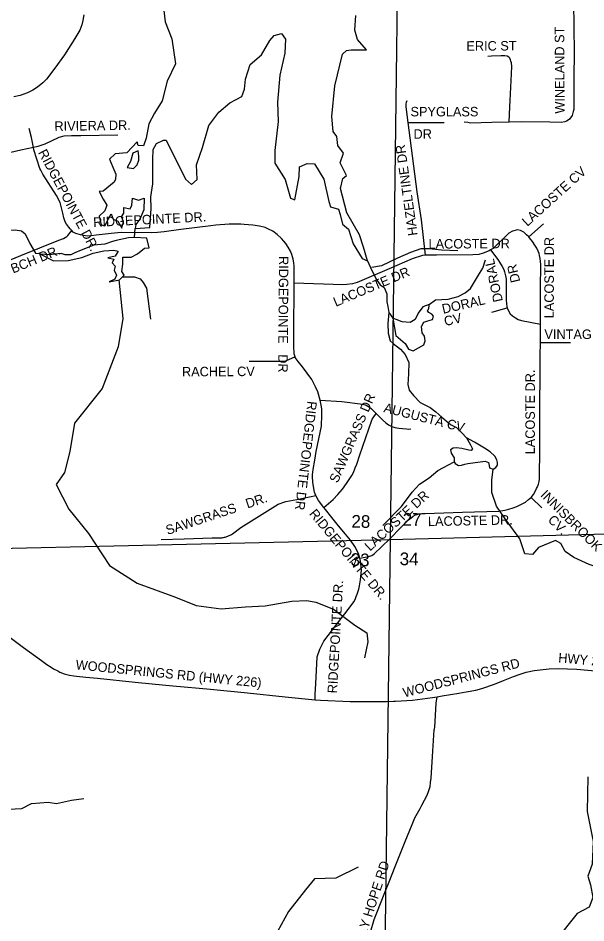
# Model space of a CAD drawing. Extents: x 1670563 to 1761545, y 515755 to 578944.
# Drawn here: x 1674863 to 1679340, y 535500 to 542631 of the extents above; entities that cross this region are included whole.
import ezdxf

# ---------------------------------------------------------------- set-up
doc = ezdxf.new("R2010")
doc.units = 0
for name, color, linetype in [('5_sectionlines', 7, 'Continuous'), ('62_text', 7, 'Continuous'), ('SHP_LINE', 7, 'Continuous'), ('STREETCL', 7, 'Continuous'), ('STRNAMES', 7, 'Continuous')]:
    doc.layers.add(name, color=color, linetype=linetype)

msp = doc.modelspace()

# ---------------------------------------------------------------- linework, layer by layer
at = {"layer": '5_sectionlines'}
msp.add_line((1677796.8, 538521.9), (1683105.9, 538659.8), dxfattribs=at)
for points in [[(1678010.6, 565035.6), (1677977.7, 559756.7), (1677931.5, 554408.9), (1677884.5, 549117.2), (1677863.7, 543809.9), (1677796.8, 538521.9), (1677728, 533231.8)], [(1670563.1, 538376.3), (1672520.1, 538401.1), (1677796.8, 538521.9)]]:
    msp.add_lwpolyline(points, dxfattribs=at)
at = {"layer": 'SHP_LINE'}
for points in [[(1676012, 542690), (1676024, 542603), (1676076, 542469), (1676105, 542272), (1676038, 542133), (1676000, 541979), (1675939, 541883), (1675893, 541799), (1675873, 541686), (1675852, 541625), (1675811, 541628), (1675803, 541657), (1675721, 541570), (1675628, 541561), (1675585, 541520), (1675611, 541456), (1675634, 541401), (1675631, 541363), (1675620, 541339), (1675533, 541267), (1675503, 541264), (1675533, 541203), (1675562, 541156), (1675547, 541113), (1675503, 541069), (1675518, 541003), (1675547, 540994), (1675576, 541049), (1675596, 541090), (1675614, 541046), (1675649, 541032), (1675681, 540976), (1675695, 541029), (1675678, 541066), (1675698, 541095), (1675698, 541139), (1675748, 541127), (1675759, 541156), (1675765, 541212), (1675812, 541197), (1675858, 541212), (1675855, 541119), (1675823, 541046), (1675791, 541005), (1675785, 540973), (1675902, 540982), (1675913, 541130), (1675910, 541223), (1675925, 541325), (1675925, 541403), (1675925, 541517), (1675928, 541595), (1675954, 541644), (1676009, 541668), (1676030, 541668), (1676184, 541363), (1676230, 541319), (1676274, 541360), (1676271, 541476), (1676317, 541612), (1676367, 541784), (1676445, 541891), (1676532, 541964), (1676582, 541990), (1676628, 542013), (1676649, 542071), (1676657, 542150), (1676693, 542265), (1676783, 542343), (1676847, 542454), (1676882, 542494), (1676940, 542509), (1676972, 542465), (1676966, 542355)], [(1676966, 542355), (1676928, 542181), (1676908, 541969), (1676914, 541816), (1676888, 541587), (1676888, 541488), (1676969, 541360), (1677010, 541212), (1677045, 541200), (1677080, 541383), (1677082, 541459), (1677141, 541485), (1677199, 541482), (1677274, 541363), (1677312, 541186), (1677327, 541145), (1677388, 541125), (1677403, 541083), (1677420, 541007), (1677467, 540969), (1677505, 540853), (1677577, 540737), (1677618, 540717), (1677586, 540827), (1677554, 540923), (1677455, 541097), (1677406, 541289), (1677423, 541366), (1677452, 541392), (1677402, 541491), (1677429, 541567), (1677385, 541628), (1677376, 541697), (1677347, 541738), (1677336, 541857), (1677359, 542098), (1677420, 542348), (1677452, 542377), (1677490, 542380), (1677562, 542380), (1677609, 542380), (1677539, 542463), (1677519, 542535), (1677527, 542652)], [(1675809, 541584), (1675768, 541567), (1675750, 541500), (1675724, 541453), (1675774, 541445), (1675803, 541474), (1675814, 541512), (1675814, 541543), (1675809, 541584)], [(1674207, 541111), (1674255, 541076), (1674336, 541095), (1674366, 541104), (1674403, 541091), (1674472, 541015), (1674519, 540964), (1674568, 540924), (1674630, 540924), (1674759, 540959), (1674839, 540962), (1674890, 540955), (1674920, 540932), (1674955, 540854), (1675001, 540779), (1675035, 540777), (1675040, 540771)], [(1675781, 540903), (1675785, 540973)], [(1675662, 540569), (1675699, 540606), (1675681, 540633), (1675690, 540691), (1675690, 540747), (1675754, 540747), (1675804, 540774), (1675860, 540818), (1675896, 540821), (1675878, 540897), (1675781, 540903), (1675734, 540900), (1675637, 540879), (1675607, 540871), (1675546, 540850), (1675460, 540841), (1675360, 540803), (1675310, 540782), (1675278, 540765), (1675234, 540765), (1675202, 540776), (1675108, 540765), (1675040, 540771), (1675143, 540718), (1675258, 540721), (1675366, 540744), (1675455, 540779), (1675540, 540797), (1675619, 540803), (1675652, 540794), (1675628, 540756), (1675572, 540741), (1675619, 540732), (1675604, 540703), (1675628, 540677), (1675622, 540644), (1675640, 540606), (1675625, 540574), (1675581, 540553), (1675662, 540569)], [(1678330, 540797), (1678201, 540803), (1678105, 540814), (1678037, 540814), (1677957, 540783), (1677853, 540738), (1677727, 540679), (1677651, 540665)], [(1677618, 540717), (1677651, 540643), (1677692, 540566), (1677717, 540530), (1677748, 540508), (1677770, 540459), (1677771, 540423), (1677770, 540396), (1677777, 540359), (1677786, 540311)], [(1678103, 540373), (1678153, 540411), (1678254, 540417), (1678332, 540436), (1678387, 540465), (1678431, 540501), (1678460, 540553), (1678502, 540619), (1678527, 540661), (1678548, 540725)], [(1675657, 540568), (1675688, 540265), (1675651, 540040), (1675526, 539712), (1675308, 539440), (1675271, 539215), (1675230, 539049), (1675164, 538956), (1675264, 538761), (1675419, 538569), (1675585, 538318), (1675803, 538178), (1676105, 538068), (1676268, 538001), (1676463, 537975), (1676656, 537992), (1676811, 538000), (1677022, 538037), (1677140, 538040), (1677210, 538029), (1677350, 537974), (1677517, 537848), (1677612, 537786), (1677620, 537716), (1677594, 537590)], [(1675683, 540591), (1675782, 540592), (1675826, 540577), (1675850, 540547), (1675876, 540504), (1675906, 540258)], [(1678103, 540373), (1678054, 540355), (1678018, 540307), (1677993, 540256), (1677953, 540233), (1677890, 540238), (1677843, 540255), (1677818, 540267), (1677842, 540130), (1677914, 540066), (1677941, 540021), (1677978, 540008), (1678061, 540055), (1678072, 540087), (1678067, 540125), (1678049, 540150), (1678043, 540202), (1678061, 540235), (1678094, 540246), (1678130, 540256), (1678137, 540282), (1678124, 540298), (1678101, 540312), (1678092, 540325), (1678101, 540343), (1678103, 540366), (1678103, 540373)], [(1677786, 540311), (1677777, 540224), (1677780, 540147), (1677797, 540089), (1677819, 540066), (1677879, 540021), (1677914, 539981), (1677943, 539917), (1677942, 539828), (1677937, 539744), (1677945, 539698), (1677981, 539658), (1678032, 539603), (1678113, 539562), (1678157, 539529), (1678205, 539486), (1678272, 539429), (1678320, 539405), (1678362, 539363), (1678399, 539324)], [(1677786, 540311), (1677818, 540267)], [(1678399, 539324), (1678431, 539268), (1678445, 539236), (1678435, 539223), (1678416, 539226), (1678361, 539239), (1678318, 539245), (1678292, 539243), (1678272, 539229), (1678278, 539202), (1678302, 539166), (1678302, 539148), (1678300, 539133), (1678310, 539120), (1678334, 539104), (1678360, 539107), (1678384, 539116), (1678410, 539122), (1678546, 539139), (1678572, 539129), (1678577, 539105), (1678579, 539087), (1678608, 539076), (1678629, 539090), (1678642, 539108), (1678643, 539130), (1678638, 539151), (1678621, 539179), (1678585, 539214), (1678539, 539243), (1678461, 539288), (1678399, 539324)], [(1677738, 538633), (1677887, 538782), (1677970, 538896), (1678029, 538958), (1678103, 539008), (1678171, 539067), (1678300, 539133)], [(1680210, 537900), (1680101, 538009), (1679998, 538040), (1679920, 538045), (1679823, 538143), (1679747, 538185), (1679588, 538265), (1679485, 538285), (1679365, 538324), (1679245, 538380), (1679175, 538427), (1679142, 538491), (1679100, 538513), (1678966, 538458), (1678919, 538405), (1678858, 538410), (1678818, 538527), (1678699, 538692), (1678634, 538784), (1678598, 538892), (1678598, 538990), (1678608, 539076)], [(1679354, 536651), (1679349, 536377), (1679398, 536143), (1679390, 535963), (1679354, 535869), (1679376, 535801), (1679393, 535700), (1679364, 535625), (1679270, 535575), (1679106, 535366), (1679021, 535207), (1678824, 535041), (1678756, 534885), (1678819, 534735), (1678870, 534599), (1678795, 534537), (1678771, 534479)], [(1674787, 536397), (1674894, 536403), (1674968, 536440), (1675101, 536453), (1675165, 536440), (1675285, 536467), (1675382, 536480)], [(1677544, 535940), (1677368, 535854), (1677200, 535847), (1677129, 535761), (1676995, 535589), (1676909, 535433), (1676819, 535399), (1676749, 535306), (1676745, 535145), (1676741, 534977), (1676722, 534823), (1676700, 534770), (1676636, 534796), (1676532, 534789), (1676461, 534666), (1676457, 534576), (1676483, 534479), (1676434, 534420), (1676360, 534308), (1676270, 534278), (1676147, 534125), (1675975, 533957), (1675895, 533896)]]:
    msp.add_lwpolyline(points, dxfattribs=at)
at = {"layer": 'STREETCL'}
for points in [[(1679234.2, 543879.8), (1679237.6, 543718.7), (1679244.6, 543539.9), (1679257.2, 543355.9), (1679255, 543157.5), (1679248.6, 542993.1), (1679248.2, 542958.6), (1679241.1, 542803.3), (1679241.5, 542760.7), (1679243.8, 542560.4), (1679246, 542361.5), (1679245.3, 542163.7), (1679245.6, 541964.4), (1679243.1, 541912), (1679239.9, 541894), (1679230.2, 541864.6), (1679211.1, 541835.5), (1679200.7, 541826.5), (1679186.7, 541818.3), (1679173.8, 541813.2), (1679143.3, 541809.3), (1679055.3, 541810.4), (1678831.5, 541813.1), (1678733.4, 541811.2)], [(1675382.9, 542658.3), (1675373.7, 542613), (1675365.1, 542577.4), (1675357.9, 542556.6), (1675349.3, 542536.7), (1675310.6, 542469.6), (1675228.9, 542342.9), (1675152.5, 542236.1), (1675086.5, 542150.7), (1675057.5, 542120.2), (1675017.3, 542087.1), (1674979.7, 542063.7), (1674937.9, 542043.3), (1674878.4, 542022), (1674830, 542010.8)], [(1678733.4, 541811.2), (1678739.1, 541932.7), (1678742.4, 541981.2), (1678753.4, 542193.3), (1678754.6, 542249.2), (1678752.7, 542278.7), (1678749, 542292.7), (1678744.1, 542303.1), (1678739.8, 542316.1), (1678731.2, 542324), (1678718.3, 542330.8), (1678699.9, 542335.1), (1678668.5, 542335.1), (1678594.2, 542330.2), (1678565.3, 542328.3)], [(1677937.7, 541809.6), (1677921.9, 541931.2), (1677922.8, 541951.9), (1677924.7, 541967.9), (1677931.3, 541982.1)], [(1674983.9, 541611.7), (1674968.3, 541691.6), (1674951.1, 541762.2)], [(1678076.1, 540762.1), (1678043.5, 541042.6), (1678010.5, 541262.2), (1677945.5, 541749.3), (1677937.7, 541809.6)], [(1677937.7, 541809.6), (1678221.6, 541809.6)], [(1678733.4, 541811.2), (1678599.2, 541808.5), (1678428.9, 541804.5), (1678408.8, 541808.1), (1678378.7, 541812.4)], [(1675649.2, 541708.2), (1675357.2, 541702.4), (1675284.8, 541702.4), (1675224.2, 541700.5), (1675185.8, 541689.4), (1675125.2, 541662.2), (1675073.8, 541636.8), (1675019.4, 541619.5), (1674983.9, 541611.7)], [(1674983.9, 541611.7), (1674885.1, 541589.8), (1674807.2, 541572.3), (1674521.3, 541544.5), (1674116.1, 541521.5), (1673978.7, 541514.7), (1673712.6, 541515.9), (1673321.1, 541518.1)], [(1675286.6, 540957), (1675273.3, 540971), (1675245.5, 541008), (1675235.6, 541025.9), (1675224.7, 541055.9), (1675215.5, 541093.5), (1675195.3, 541176.8), (1675166.8, 541233.9), (1675058.5, 541401.7), (1675041.6, 541432.5), (1675035.7, 541445.2), (1674987.8, 541591.9), (1674983.9, 541611.7)], [(1677039.8, 540543.4), (1677040.7, 540639.3), (1677040.3, 540675.9), (1677037.4, 540702.5), (1677031.2, 540730.7), (1677020.6, 540767.3), (1677010.3, 540795.1), (1676993.3, 540826.4), (1676973.9, 540855.3), (1676957.1, 540874.3), (1676939.5, 540894.9), (1676905.5, 540925.2), (1676871.5, 540950.8), (1676838.5, 540968.2), (1676810.1, 540980), (1676766.6, 540990.9), (1676712.8, 541000.1), (1676646.6, 541005.9), (1676618.8, 541007.7), (1676527.8, 541007.4), (1676422.4, 540998.6), (1676382.2, 540993.8), (1676146.6, 540964.3), (1676014.9, 540945.6), (1675962.3, 540942.3), (1675914.3, 540939.8), (1675675.9, 540941.6), (1675596.4, 540934.9), (1675478.7, 540920), (1675439.6, 540916.4), (1675406.6, 540913.7), (1675354.3, 540922.2), (1675317.8, 540935), (1675298.4, 540944.5), (1675286.6, 540957)], [(1678888.5, 540906.2), (1679006.1, 541010.9)], [(1674145.8, 540631.9), (1674293.7, 540634), (1674442.8, 540638.1), (1674548, 540640.2), (1674594.1, 540648.5), (1674653.8, 540666.9), (1674737.2, 540700.1), (1674883.7, 540760.6), (1675033.9, 540819.7), (1675184.4, 540881), (1675220.1, 540894.5), (1675248.2, 540910.8), (1675255.5, 540918.4), (1675286.6, 540957)], [(1678888.5, 540906.2), (1678870.7, 540924.3), (1678849.4, 540943.4), (1678824.6, 540957.8), (1678799.2, 540961.8), (1678761.1, 540952), (1678733, 540937.3), (1678607.8, 540816.2), (1678588.3, 540804.5)], [(1678981.1, 540218.3), (1678982.2, 540501.1), (1678983.3, 540689.7), (1678979.9, 540735.8), (1678974.7, 540760), (1678970, 540776.4), (1678963.7, 540795.2), (1678952.2, 540818.3), (1678938.2, 540840.7), (1678919.2, 540870.1), (1678895.5, 540899), (1678888.5, 540906.2)], [(1678076.1, 540762.1), (1678051.4, 540761.3), (1677969.9, 540733.5), (1677789, 540655.2), (1677537.6, 540547.1), (1677499.5, 540536.1), (1677454.5, 540530.9), (1677422.2, 540530.3), (1677039.8, 540543.4)], [(1678588.3, 540804.5), (1678576.1, 540797.2), (1678529.4, 540778.2), (1678496.7, 540768.8), (1678447.1, 540765.4), (1678162.7, 540763.1), (1678086, 540762.5), (1678076.1, 540762.1)], [(1678588.3, 540804.5), (1678644.4, 540729.3), (1678659.1, 540707.3), (1678679.5, 540673.8), (1678691.5, 540650.2), (1678698.9, 540630.8), (1678706.2, 540600.4), (1678710.9, 540574.8), (1678712, 540535), (1678711.6, 540408.3), (1678715.3, 540357), (1678718.8, 540348.3)], [(1677046.7, 539961.1), (1677040.3, 539985.2), (1677035.9, 540047.3), (1677036, 540106.9), (1677036, 540244), (1677038.9, 540441.1), (1677039.8, 540543.4)], [(1678598.6, 540313.1), (1678718.8, 540348.3)], [(1678718.8, 540348.3), (1678731, 540318.8), (1678742, 540301.5), (1678759.8, 540285.8), (1678783.9, 540268), (1678804.8, 540256.4), (1678830.5, 540248.6), (1678981.1, 540218.3)], [(1678907.3, 538852.8), (1678925.2, 538877.1), (1678942.7, 538904.6), (1678950.2, 538923), (1678957.7, 538938), (1678964.7, 538958.6), (1678969.9, 538978.3), (1678972.8, 538997.9), (1678974.5, 539022.1), (1678976.2, 539222.8), (1678976.3, 539539.9), (1678979.9, 539861.1), (1678981, 540183.4), (1678981.1, 540218.3)], [(1679218.3, 540070.7), (1678980.5, 540071.2)], [(1677046.7, 539961.1), (1676971.8, 539927.1), (1676956, 539924.7), (1676685.9, 539925.5)], [(1677245.5, 539619), (1677227, 539686.6), (1677208.9, 539725.9), (1677179.2, 539783.7), (1677143.4, 539834.2), (1677106.4, 539882.4), (1677071.4, 539925.9), (1677047.6, 539957.4), (1677046.7, 539961.1)], [(1677209.8, 538868.7), (1677199.9, 538894.1), (1677193.9, 538924.6), (1677188.1, 538973.3), (1677185.5, 539017.5), (1677185.2, 539031.7), (1677190.7, 539073.8), (1677202.4, 539146.2), (1677214.1, 539215.3), (1677255.5, 539415.7), (1677258.4, 539504.9), (1677256.9, 539552.4), (1677251.4, 539581.3), (1677245.5, 539619)], [(1677245.5, 539619), (1677415.6, 539608.3), (1677580, 539588.9), (1677607.7, 539580.1), (1677632.7, 539565.9), (1677649.5, 539552.1), (1677686, 539515.6)], [(1677274.4, 538774.1), (1677345.9, 538836.4), (1677384.8, 538877.6), (1677421.3, 538919.9), (1677453.3, 538962.2), (1677493, 539026.1), (1677506.3, 539049.8), (1677520.7, 539086), (1677532.6, 539116.3), (1677556.6, 539188.9), (1677603.8, 539325.4), (1677652.3, 539463.5), (1677655.7, 539470.8), (1677663.6, 539480.5), (1677686, 539515.6)], [(1677686, 539515.6), (1677737.3, 539464.4), (1677761.5, 539441.5), (1677772.2, 539432.3), (1677782.1, 539426.7), (1677797.9, 539418.1), (1677810.1, 539412.8), (1677833.8, 539404.9), (1677864.1, 539398.3), (1677894.2, 539396), (1677924.2, 539393.4), (1677944.3, 539392.6), (1677960.6, 539395.4)], [(1675992, 538522.8), (1676172.9, 538528.5), (1676393.4, 538534.1), (1676469.4, 538536.1), (1676476.1, 538537), (1676482.9, 538538.2), (1676489.6, 538539.7), (1676496.2, 538541.3), (1676502.8, 538543.2), (1676509.3, 538545.2), (1676515.7, 538547.5), (1676522.1, 538550), (1676528.4, 538552.8), (1676534.6, 538555.7), (1676540.6, 538558.8), (1676546.6, 538562.1), (1676552.5, 538565.7), (1676618.9, 538616.2), (1676871.3, 538775.2), (1676914.2, 538800.2), (1676974.1, 538820.2), (1677060.9, 538836.1), (1677209.8, 538868.7)], [(1677274.4, 538774.1), (1677232.4, 538828.7), (1677212.3, 538862.3), (1677209.8, 538868.7)], [(1677557.5, 538374.3), (1677626.8, 538386.9), (1677651.6, 538395.7), (1677670.8, 538408.6), (1677790.7, 538523.8), (1677884.1, 538619.9), (1677925.6, 538660.9), (1677948.1, 538682.8), (1677961.3, 538693.7), (1677977.5, 538704.7), (1677995.3, 538715.1), (1678010.3, 538720.3), (1678023.4, 538723.4), (1678047.1, 538727.5), (1678071.9, 538728.1), (1678367.2, 538737.9), (1678653.9, 538746), (1678669.9, 538747.2), (1678699.3, 538753.5), (1678732.7, 538761.6), (1678767.3, 538772.5), (1678795.6, 538782.9), (1678825.6, 538796.7), (1678846.4, 538808.3), (1678862.5, 538817.5), (1678887.9, 538836), (1678907.3, 538852.8)], [(1678907.3, 538852.8), (1678991.8, 538770.7)], [(1677557.5, 538374.3), (1677549.1, 538405.4), (1677516.7, 538465.5), (1677483.9, 538515.6), (1677444.7, 538563.8), (1677390, 538628.5), (1677336.1, 538695.3), (1677286.3, 538758.5), (1677274.4, 538774.1)], [(1677206.5, 537259.3), (1677206.5, 537302.7), (1677210.3, 537385.1), (1677222.1, 537596.6), (1677241.9, 537658.4), (1677272.6, 537721.5), (1677410.4, 537899.8), (1677449.3, 537949.4), (1677510.3, 538031), (1677520.4, 538049.9), (1677529.7, 538073.9), (1677536.4, 538090.7), (1677549, 538130.7), (1677555.9, 538156.3), (1677562.7, 538205.1), (1677569.8, 538279.2), (1677568.5, 538306.1), (1677561.8, 538349.9), (1677560.1, 538364.6), (1677557.5, 538374.3)], [(1674553.9, 537931.2), (1674611.7, 537888.4), (1674905.7, 537670.2), (1675048, 537567.6), (1675088.6, 537537.8), (1675122.8, 537514.9), (1675141.7, 537503.6), (1675175.9, 537485.6), (1675193.5, 537477.1), (1675227.7, 537464.1), (1675268.7, 537452.9), (1675302, 537447), (1675322.7, 537444.3), (1675396.6, 537436.6), (1675489.8, 537428.1), (1675786.1, 537398), (1675919.8, 537384.5), (1676082.4, 537368.7), (1676379.2, 537341.8), (1676670.5, 537312.9), (1676967.8, 537282.7), (1677206.5, 537259.3)], [(1678167.4, 537282.6), (1678207, 537289), (1678337.2, 537310.6), (1678396.1, 537321.4), (1678470.9, 537335.8), (1678518.1, 537347.5), (1678619.9, 537381.3), (1678689.7, 537409.7), (1678769.9, 537442.7), (1678820.3, 537460.8), (1678868.5, 537476.1), (1678931.1, 537490.5), (1678977.9, 537495.9), (1679049.5, 537502.3), (1679121.1, 537504.6), (1679267.9, 537499.6), (1679326, 537496), (1679498.9, 537478.9)], [(1677206.5, 537259.3), (1677248.3, 537255.2), (1677480.7, 537246.2), (1677543.7, 537245.3), (1677767.1, 537244.4), (1677822, 537247.1), (1677838.2, 537248), (1677971.5, 537256.6), (1678129.1, 537276.4), (1678167.4, 537282.6)], [(1677641, 535426.8), (1677671.2, 535526.1), (1677691.5, 535580.1), (1677754.7, 535739.1), (1677788.6, 535823.3), (1677834.8, 535943.5), (1677851.2, 535983.8), (1677915.2, 536142.1), (1677970.8, 536275.1), (1677991.8, 536328.7), (1678033.4, 536403.1), (1678047.4, 536428.3), (1678087, 536505.9), (1678099.4, 536535), (1678104.1, 536551.2), (1678110.7, 536575.3), (1678115.4, 536606.7), (1678119.2, 536640.8), (1678129.8, 536812.1), (1678144.5, 537021.5), (1678145.7, 537030.8), (1678147.3, 537039), (1678159.7, 537231.7), (1678167.4, 537282.6)]]:
    msp.add_lwpolyline(points, dxfattribs=at)

# ---------------------------------------------------------------- texts
at = {"layer": '62_text'}
for s, rotation, p in [('28', 358.93198, (1677490.2, 538615.8)), ('27', 358.93198, (1677893.8, 538631.6)), ('33', 358.00272, (1677483.8, 538315.1)), ('34', 358.93201, (1677870.7, 538320.2))]:
    msp.add_text(s, height=100, rotation=rotation, dxfattribs=at).set_placement(p)
at = {"layer": 'STRNAMES'}
for s, rotation, p in [('WINELAND ST', 90.27172, (1679171.7, 541878.6)), ('ERIC ST', 0.27172, (1678397.5, 542374.4)), ('RIVIERA DR.', 0.91355, (1675150.3, 541741.7)), ('HAZELTINE DR', 98.07268, (1678013.7, 540921.1)), ('RIDGEPOINTE DR.', 298.08256, (1675019, 541572.7)), ('LACOSTE CV', 42.10731, (1678877.4, 540985.3)), ('RIDGEPOINTE DR.', 2.83604, (1675457.3, 540985.1)), ('LACOSTE DR', 89.94799, (1679086.6, 540265.4)), ('LACOSTE DR', 0.33987, (1678099, 540814.1)), ('PEBBLE BCH DR.', 22.26738, (1674436.7, 540459.1)), ('RIDGEPOINTE   DR', 269.62327, (1676919.7, 540756.6)), ('DORAL', 101.94117, (1678685.3, 540402)), ('DR', 103.27954, (1678822.6, 540556.3)), ('LACOSTE DR', 22.87429, (1677367.7, 540355.1)), ('DORAL', 12.86658, (1678214.1, 540300.6)), (' CV', 12.86658, (1678203.5, 540197.5)), ('RACHEL CV', 0.34081, (1676155.4, 539806.7)), ('LACOSTE DR.', 90, (1678937.3, 539192.9)), ('SAWGRASS DR', 66.57661, (1677382.6, 538962.4)), ('RIDGEPOINTE DR', 263.38582, (1677145.1, 539615.8)), ('AUGUSTA CV', 345.76377, (1677740.3, 539527)), ('INNISBROOK', 314.98067, (1678976, 538867.7)), ('SAWGRASS   DR.', 18.344, (1676042, 538557.5)), ('LACOSTE DR', 42.5535, (1677637.5, 538426.5)), ('RIDGEPOINTE DR.', 309.81134, (1677153.8, 538723.1)), ('LACOSTE DR.', 1.14667, (1678095, 538626.8)), ('CV.', 314.98067, (1679034.1, 538670.7)), ('RIDGEPOINTE DR.', 86.79832, (1677376.8, 537307.9)), ('HWY 226', 355.09919, (1679119.5, 537553.8)), ('WOODSPRINGS RD (HWY 226)', 354.38333, (1675314.7, 537499.3)), (' WOODSPRINGS RD', 14.62025, (1677881.3, 537269.4)), ('FRIENDLY HOPE RD', 72.06315, (1677491.2, 535041.1))]:
    msp.add_text(s, height=75, rotation=rotation, dxfattribs=at).set_placement(p)
for s, p in [('SPYGLASS', (1677956.8, 541856.6)), ('DR', (1677980.6, 541680.3)), ('VINTAGE DR', (1679012.6, 540102.1))]:
    msp.add_text(s, height=75, dxfattribs=at).set_placement(p)

doc.saveas('drawing.dxf')
